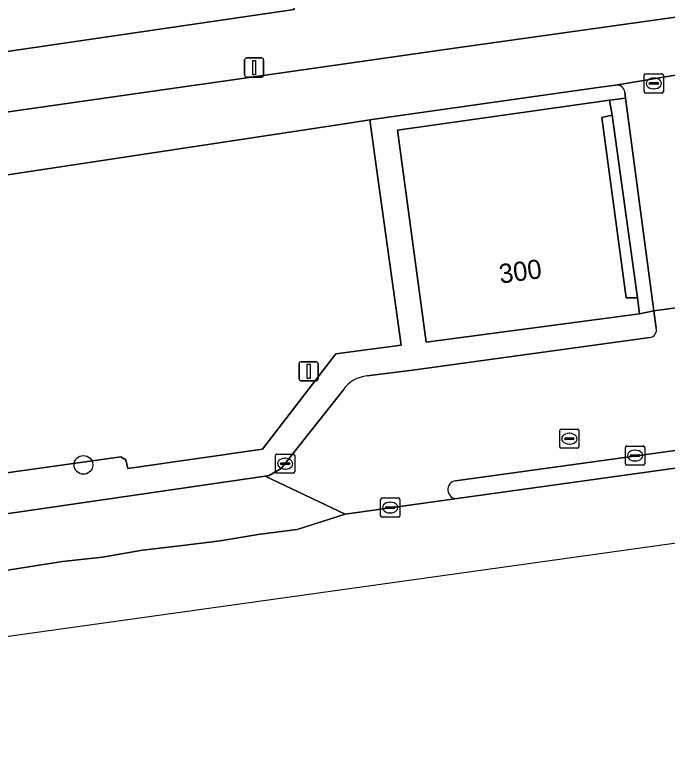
# Model space of a CAD drawing. Extents: x 157793 to 159380, y 380877 to 382313.
# Drawn here: x 158709.17 to 158743.25, y 381159.24 to 381198.57 of the extents above; entities that cross this region are included whole.
import ezdxf

# ---------------------------------------------------------------- set-up
doc = ezdxf.new("R2010")
doc.units = 0
for name, color, linetype in [('IMGEO_Berm_groen', 7, 'Continuous'), ('IMGEO_Boom', 7, 'Continuous'), ('IMGEO_Fietspad_gesloten', 7, 'Continuous'), ('IMGEO_Groenvoorziening', 7, 'Continuous'), ('IMGEO_Kolk', 7, 'Continuous'), ('IMGEO_Lichtmast', 7, 'Continuous'), ('IMGEO_Pand', 7, 'Continuous'), ('IMGEO_Pand_nummerreeks', 7, 'Continuous'), ('IMGEO_Parkeervlak_open', 7, 'Continuous'), ('IMGEO_Rijbaan_lokaal_open', 7, 'Continuous'), ('IMGEO_Rijbaan_regionaal_gesloten', 7, 'Continuous'), ('IMGEO_Rioolput', 7, 'Continuous'), ('IMGEO_Verkeerseiland_open', 7, 'Continuous'), ('IMGEO_Voetpad_open', 7, 'Continuous')]:
    doc.layers.add(name, color=color, linetype=linetype)

msp = doc.modelspace()

# ---------------------------------------------------------------- linework, layer by layer
at = {"layer": 'IMGEO_Berm_groen'}
msp.add_lwpolyline([(158728.029, 381190.698), (158727.696, 381193.095), (158726.473, 381192.91), (158724.645, 381192.633), (158706.01, 381189.815), (158702.809, 381189.355), (158699.661, 381188.611), (158696.593, 381187.589), (158694.298, 381186.617), (158690.589, 381184.484), (158687.086, 381182.027), (158686.392, 381181.483), (158684.914, 381180.398), (158695.427, 381172.833), (158714.686, 381175.526), (158714.959, 381175.368), (158715.054, 381174.92), (158722.082, 381175.922), (158725.926, 381180.89), (158729.328, 381181.351)], close=True, dxfattribs=at)
at = {"layer": 'IMGEO_Boom'}
msp.add_circle((158712.741, 381175.101), 0.489, dxfattribs=at)
at = {"layer": 'IMGEO_Fietspad_gesloten'}
for points in [[(158793.19, 381193.049), (158790.681, 381193.605), (158788.233, 381194.383), (158785.562, 381195.318), (158781.656, 381196.787), (158777.088, 381198.599), (158773.786, 381199.625), (158770.448, 381200.338), (158767.059, 381200.75), (158764.915, 381200.853), (158760.277, 381200.59), (158758.464, 381200.374), (158753.323, 381199.83), (158732.23, 381196.863), (158705.649, 381193.06)], [(158706.01, 381189.815), (158724.645, 381192.633), (158726.473, 381192.91), (158727.696, 381193.095), (158729.032, 381193.297), (158739.479, 381194.775), (158740.526, 381194.919), (158744.285, 381195.541), (158756.541, 381197.083), (158758.67, 381197.459), (158761.45, 381197.726), (158764.242, 381197.743), (158767.025, 381197.51), (158769.122, 381197.268), (158770.13, 381197.083), (158773.181, 381196.449), (158776.159, 381195.547), (158777.437, 381195.068), (158777.818, 381194.915), (158780.376, 381193.807), (158787.123, 381191.351), (158791.048, 381190.261)]]:
    msp.add_lwpolyline(points, dxfattribs=at)
at = {"layer": 'IMGEO_Groenvoorziening'}
msp.add_lwpolyline([(158722.998, 381202.115), (158718.804, 381201.132), (158717.835, 381205.337), (158696.306, 381200.119), (158692.877, 381199.313), (158694.205, 381193.509), (158696.771, 381194.499), (158702.33, 381195.721), (158723.738, 381198.857)], close=True, dxfattribs=at)
at = {"layer": 'IMGEO_Kolk'}
for p, q in [((158742.092, 381195.502), (158742.944, 381195.502)), ((158742.017, 381194.576), (158742.017, 381195.428)), ((158742.505, 381195.282), (158742.53, 381195.282)), ((158743.018, 381195.428), (158743.018, 381194.576)), ((158742.276, 381194.996), (158742.276, 381195.008)), ((158742.714, 381194.959), (158742.316, 381194.959)), ((158742.319, 381195.045), (158742.717, 381195.045)), ((158742.528, 381194.722), (158742.503, 381194.722)), ((158742.76, 381195.008), (158742.76, 381194.996)), ((158742.944, 381194.502), (158742.092, 381194.502)), ((158741.04, 381175.159), (158741.04, 381176.011)), ((158741.115, 381176.085), (158741.967, 381176.085)), ((158741.528, 381175.865), (158741.553, 381175.865)), ((158742.041, 381176.011), (158742.041, 381175.159)), ((158722.771, 381174.737), (158722.771, 381175.589)), ((158722.846, 381175.663), (158723.698, 381175.663)), ((158723.259, 381175.443), (158723.284, 381175.443)), ((158723.772, 381175.589), (158723.772, 381174.737)), ((158741.299, 381175.579), (158741.299, 381175.591)), ((158741.737, 381175.542), (158741.339, 381175.542)), ((158741.342, 381175.628), (158741.74, 381175.628)), ((158741.783, 381175.591), (158741.783, 381175.579)), ((158723.03, 381175.157), (158723.03, 381175.169)), ((158723.468, 381175.12), (158723.07, 381175.12)), ((158723.073, 381175.206), (158723.471, 381175.206)), ((158723.514, 381175.169), (158723.514, 381175.157)), ((158741.967, 381175.085), (158741.115, 381175.085)), ((158741.551, 381175.305), (158741.526, 381175.305)), ((158723.698, 381174.663), (158722.846, 381174.663)), ((158723.282, 381174.883), (158723.257, 381174.883)), ((158728.254, 381172.448), (158728.254, 381173.3)), ((158728.329, 381173.374), (158729.181, 381173.374)), ((158728.742, 381173.154), (158728.767, 381173.154)), ((158729.255, 381173.3), (158729.255, 381172.448)), ((158728.513, 381172.868), (158728.513, 381172.88)), ((158728.951, 381172.831), (158728.553, 381172.831)), ((158728.556, 381172.917), (158728.954, 381172.917)), ((158728.997, 381172.88), (158728.997, 381172.868)), ((158729.181, 381172.374), (158728.329, 381172.374)), ((158728.765, 381172.594), (158728.74, 381172.594))]:
    msp.add_line(p, q, dxfattribs=at)
for points in [[(158742.092, 381195.502), (158742.944, 381195.502)], [(158742.017, 381194.576), (158742.017, 381195.428)], [(158743.018, 381195.428), (158743.018, 381194.576)], [(158742.944, 381194.502), (158742.092, 381194.502)], [(158741.04, 381175.159), (158741.04, 381176.011)], [(158741.115, 381176.085), (158741.967, 381176.085)], [(158742.041, 381176.011), (158742.041, 381175.159)], [(158722.771, 381174.737), (158722.771, 381175.589)], [(158722.846, 381175.663), (158723.698, 381175.663)], [(158723.772, 381175.589), (158723.772, 381174.737)], [(158741.967, 381175.085), (158741.115, 381175.085)], [(158723.698, 381174.663), (158722.846, 381174.663)], [(158728.254, 381172.448), (158728.254, 381173.3)], [(158728.329, 381173.374), (158729.181, 381173.374)], [(158729.255, 381173.3), (158729.255, 381172.448)], [(158729.181, 381172.374), (158728.329, 381172.374)]]:
    msp.add_lwpolyline(points, dxfattribs=at)
for centre, radius, start, end in [((158742.094, 381195.426), 0.0765, 91.552, 178.448), ((158742.094, 381195.426), 0.0765, 91.552, 178.448), ((158742.942, 381195.426), 0.0765, 1.552, 88.448), ((158742.942, 381195.426), 0.0765, 1.552, 88.448), ((158742.316, 381195.005), 0.0403, 85.8775, 175.7526), ((158742.313, 381194.995), 0.0366, 178.938, 274.7102), ((158742.717, 381195.002), 0.043, 264.8664, 352.4533), ((158742.721, 381195.007), 0.0386, 1.7309, 96.639), ((158742.094, 381194.578), 0.0765, 181.552, 268.448), ((158742.094, 381194.578), 0.0765, 181.552, 268.448), ((158742.942, 381194.578), 0.0765, 271.552, 358.448), ((158742.942, 381194.578), 0.0765, 271.552, 358.448), ((158741.117, 381176.009), 0.0765, 91.552, 178.448), ((158741.117, 381176.009), 0.0765, 91.552, 178.448), ((158741.965, 381176.009), 0.0765, 1.552, 88.448), ((158741.965, 381176.009), 0.0765, 1.552, 88.448), ((158722.848, 381175.587), 0.0765, 91.552, 178.448), ((158722.848, 381175.587), 0.0765, 91.552, 178.448), ((158723.696, 381175.587), 0.0765, 1.552, 88.448), ((158723.696, 381175.587), 0.0765, 1.552, 88.448), ((158741.339, 381175.588), 0.0403, 85.8775, 175.7526), ((158741.336, 381175.578), 0.0366, 178.938, 274.7102), ((158741.74, 381175.585), 0.043, 264.8664, 352.4533), ((158741.744, 381175.59), 0.0386, 1.7309, 96.639), ((158723.07, 381175.166), 0.0403, 85.8775, 175.7526), ((158723.067, 381175.156), 0.0366, 178.938, 274.7102), ((158723.471, 381175.163), 0.043, 264.8664, 352.4533), ((158723.475, 381175.168), 0.0386, 1.7309, 96.639), ((158741.117, 381175.161), 0.0765, 181.552, 268.448), ((158741.117, 381175.161), 0.0765, 181.552, 268.448), ((158741.965, 381175.161), 0.0765, 271.552, 358.448), ((158741.965, 381175.161), 0.0765, 271.552, 358.448), ((158722.848, 381174.739), 0.0765, 181.552, 268.448), ((158722.848, 381174.739), 0.0765, 181.552, 268.448), ((158723.696, 381174.739), 0.0765, 271.552, 358.448), ((158723.696, 381174.739), 0.0765, 271.552, 358.448), ((158728.331, 381173.298), 0.0765, 91.552, 178.448), ((158728.331, 381173.298), 0.0765, 91.552, 178.448), ((158729.179, 381173.298), 0.0765, 1.552, 88.448), ((158729.179, 381173.298), 0.0765, 1.552, 88.448), ((158728.553, 381172.877), 0.0403, 85.8775, 175.7526), ((158728.55, 381172.867), 0.0366, 178.938, 274.7102), ((158728.954, 381172.874), 0.043, 264.8664, 352.4533), ((158728.958, 381172.879), 0.0386, 1.7309, 96.639), ((158728.331, 381172.45), 0.0765, 181.552, 268.448), ((158728.331, 381172.45), 0.0765, 181.552, 268.448), ((158729.179, 381172.45), 0.0765, 271.552, 358.448), ((158729.179, 381172.45), 0.0765, 271.552, 358.448)]:
    msp.add_arc(centre, radius, start, end, dxfattribs=at)
for centre, major_axis, ratio, start_param, end_param in [((158742.504, 381195.002), (-0.387, 0.002), 0.722429, 4.712389, 7.853982), ((158742.529, 381195.002), (-0.39, 0.002), 0.717154, 1.570796, 4.712389), ((158741.527, 381175.585), (-0.387, 0.002), 0.722429, 4.712389, 7.853982), ((158741.552, 381175.585), (-0.39, 0.002), 0.717154, 1.570796, 4.712389), ((158723.258, 381175.163), (-0.387, 0.002), 0.722429, 4.712389, 7.853982), ((158723.283, 381175.163), (-0.39, 0.002), 0.717154, 1.570796, 4.712389), ((158728.741, 381172.874), (-0.387, 0.002), 0.722429, 4.712389, 7.853982), ((158728.766, 381172.874), (-0.39, 0.002), 0.717154, 1.570796, 4.712389)]:
    msp.add_ellipse(centre, major_axis=major_axis, ratio=ratio, start_param=start_param, end_param=end_param, dxfattribs=at)
at = {"layer": 'IMGEO_Lichtmast'}
for p, q in [((158721.258, 381196.332), (158722.048, 381196.332)), ((158722.048, 381196.332), (158721.258, 381196.332)), ((158721.158, 381195.432), (158721.158, 381196.232)), ((158721.158, 381196.232), (158721.158, 381195.432)), ((158722.148, 381196.232), (158722.148, 381195.432)), ((158722.148, 381195.432), (158722.148, 381196.232)), ((158722.048, 381195.332), (158721.258, 381195.332)), ((158721.258, 381195.332), (158722.048, 381195.332)), ((158724.004, 381179.584), (158724.004, 381180.384)), ((158724.004, 381180.384), (158724.004, 381179.584)), ((158724.104, 381180.484), (158724.894, 381180.484)), ((158724.894, 381180.484), (158724.104, 381180.484)), ((158724.994, 381180.384), (158724.994, 381179.584)), ((158724.994, 381179.584), (158724.994, 381180.384)), ((158724.894, 381179.484), (158724.104, 381179.484)), ((158724.104, 381179.484), (158724.894, 381179.484))]:
    msp.add_line(p, q, dxfattribs=at)
for points in [[(158721.578, 381196.207), (158721.728, 381196.207), (158721.728, 381195.457), (158721.578, 381195.457), (158721.578, 381196.207)], [(158724.424, 381180.359), (158724.574, 381180.359), (158724.574, 381179.609), (158724.424, 381179.609), (158724.424, 381180.359)]]:
    msp.add_lwpolyline(points, dxfattribs=at)
for centre, start, end in [((158721.258, 381196.232), 90, 180), ((158721.258, 381196.232), 90, 180), ((158722.048, 381196.232), 0, 90), ((158722.048, 381196.232), 360, 90), ((158721.258, 381195.432), 180, 270), ((158721.258, 381195.432), 180, 270), ((158722.048, 381195.432), 270, 0), ((158722.048, 381195.432), 270, 0), ((158724.104, 381180.384), 90, 180), ((158724.104, 381180.384), 90, 180), ((158724.894, 381180.384), 0, 90), ((158724.894, 381180.384), 360, 90), ((158724.104, 381179.584), 180, 270), ((158724.104, 381179.584), 180, 270), ((158724.894, 381179.584), 270, 0), ((158724.894, 381179.584), 270, 0)]:
    msp.add_arc(centre, 0.1, start, end, dxfattribs=at)
at = {"layer": 'IMGEO_Pand'}
msp.add_lwpolyline([(158740.199, 381194.133), (158729.132, 381192.556), (158730.636, 381181.504), (158741.764, 381182.982), (158741.661, 381183.814), (158741.069, 381183.82), (158739.808, 381193.23), (158740.34, 381193.343)], close=True, dxfattribs=at)
at = {"layer": 'IMGEO_Parkeervlak_open'}
for points in [[(158741.006, 381194.542), (158741.046, 381194.242), (158742.521, 381183.134), (158748.205, 381183.902), (158749.135, 381177.224), (158765.999, 381179.57), (158763.606, 381196.813)], [(158744.285, 381195.541), (158740.526, 381194.919)]]:
    msp.add_lwpolyline(points, dxfattribs=at)
msp.add_arc((158740.567, 381194.477), 0.444, 8.4579, 95.2487, dxfattribs=at)
at = {"layer": 'IMGEO_Rijbaan_lokaal_open'}
for points in [[(158763.606, 381196.813), (158765.999, 381179.57), (158749.135, 381177.224), (158748.205, 381183.902), (158742.521, 381183.134), (158742.64, 381182.236)], [(158742.315, 381181.745), (158729.927, 381180.044), (158727.549, 381179.743)], [(158732.168, 381174.275), (158777.527, 381180.522), (158778.531, 381180.576)], [(158726.296, 381179.007), (158723.064, 381174.904), (158722.445, 381174.544), (158722.227, 381174.512), (158726.404, 381172.535), (158732.26, 381173.346)]]:
    msp.add_lwpolyline(points, dxfattribs=at)
for centre, radius, start, end in [((158742.268, 381182.129), 0.387, 276.9856, 16.0121), ((158727.7, 381178.052), 1.697, 95.0867, 145.7724), ((158732.227, 381173.812), 0.467, 97.2217, 274.0896)]:
    msp.add_arc(centre, radius, start, end, dxfattribs=at)
at = {"layer": 'IMGEO_Rijbaan_regionaal_gesloten'}
for points in [[(158793.297, 381181.437), (158784.913, 381180.543), (158778.625, 381179.707), (158771.389, 381178.726), (158749.005, 381175.673), (158732.26, 381173.346), (158726.404, 381172.535), (158723.891, 381171.726), (158721.975, 381171.482), (158719.879, 381171.132), (158717.768, 381170.877), (158715.82, 381170.642), (158713.743, 381170.281), (158711.648, 381170.052), (158709.658, 381169.744), (158707.667, 381169.437)], [(158659.254, 381159.237), (158811.548, 381180.518)], [(158726.404, 381172.535), (158722.227, 381174.512), (158694.468, 381170.476)], [(158707.667, 381169.437), (158709.658, 381169.744), (158711.648, 381170.052), (158713.743, 381170.281), (158715.82, 381170.642), (158717.768, 381170.877), (158719.879, 381171.132), (158721.975, 381171.482), (158723.891, 381171.726), (158726.404, 381172.535)]]:
    msp.add_lwpolyline(points, dxfattribs=at)
at = {"layer": 'IMGEO_Rioolput'}
for p, q in [((158737.608, 381176.041), (158737.608, 381176.893)), ((158737.683, 381176.967), (158738.535, 381176.967)), ((158738.096, 381176.747), (158738.121, 381176.747)), ((158738.609, 381176.893), (158738.609, 381176.041)), ((158737.867, 381176.461), (158737.867, 381176.473)), ((158738.305, 381176.424), (158737.907, 381176.424)), ((158737.91, 381176.51), (158738.308, 381176.51)), ((158738.351, 381176.473), (158738.351, 381176.461)), ((158738.535, 381175.967), (158737.683, 381175.967)), ((158738.119, 381176.187), (158738.094, 381176.187))]:
    msp.add_line(p, q, dxfattribs=at)
for points in [[(158737.608, 381176.041), (158737.608, 381176.893)], [(158737.683, 381176.967), (158738.535, 381176.967)], [(158738.609, 381176.893), (158738.609, 381176.041)], [(158738.535, 381175.967), (158737.683, 381175.967)]]:
    msp.add_lwpolyline(points, dxfattribs=at)
for centre, radius, start, end in [((158737.685, 381176.891), 0.0765, 91.552, 178.448), ((158737.685, 381176.891), 0.0765, 91.552, 178.448), ((158738.533, 381176.891), 0.0765, 1.552, 88.448), ((158738.533, 381176.891), 0.0765, 1.552, 88.448), ((158737.907, 381176.47), 0.0403, 85.8775, 175.7526), ((158737.904, 381176.46), 0.0366, 178.938, 274.7102), ((158738.308, 381176.467), 0.043, 264.8664, 352.4533), ((158738.312, 381176.472), 0.0386, 1.7309, 96.639), ((158737.685, 381176.043), 0.0765, 181.552, 268.448), ((158737.685, 381176.043), 0.0765, 181.552, 268.448), ((158738.533, 381176.043), 0.0765, 271.552, 358.448), ((158738.533, 381176.043), 0.0765, 271.552, 358.448)]:
    msp.add_arc(centre, radius, start, end, dxfattribs=at)
for centre, major_axis, ratio, start_param, end_param in [((158738.095, 381176.467), (-0.387, 0.002), 0.722429, 4.712389, 7.853982), ((158738.12, 381176.467), (-0.39, 0.002), 0.717154, 1.570796, 4.712389)]:
    msp.add_ellipse(centre, major_axis=major_axis, ratio=ratio, start_param=start_param, end_param=end_param, dxfattribs=at)
at = {"layer": 'IMGEO_Verkeerseiland_open'}
for points in [[(158778.531, 381180.576), (158777.527, 381180.522), (158732.168, 381174.275)], [(158732.26, 381173.346), (158749.005, 381175.673), (158771.389, 381178.726), (158778.625, 381179.707)]]:
    msp.add_lwpolyline(points, dxfattribs=at)
msp.add_arc((158732.227, 381173.812), 0.467, 97.2217, 274.0896, dxfattribs=at)
at = {"layer": 'IMGEO_Voetpad_open'}
for points in [[(158791.44, 381196.692), (158790.383, 381196.964), (158786.149, 381198.309), (158782.053, 381200.026), (158776.704, 381202.032), (158774.124, 381202.799), (158773.602, 381202.954), (158772.473, 381203.188), (158770.532, 381203.589), (158767.417, 381203.948), (158766.909, 381203.98), (158764.076, 381204.055), (158761.248, 381203.878), (158761.098, 381203.861), (158752.872, 381202.988), (158725.647, 381199.128), (158724.765, 381202.529), (158722.998, 381202.115), (158723.738, 381198.857), (158702.33, 381195.721)], [(158705.649, 381193.06), (158732.23, 381196.863), (158753.323, 381199.83), (158758.464, 381200.374), (158760.277, 381200.59), (158764.915, 381200.853), (158767.059, 381200.75), (158770.448, 381200.338), (158773.786, 381199.625), (158777.088, 381198.599), (158781.656, 381196.787), (158785.562, 381195.318), (158788.233, 381194.383), (158790.681, 381193.605), (158793.19, 381193.049)], [(158740.526, 381194.919), (158739.479, 381194.775), (158729.032, 381193.297), (158727.696, 381193.095), (158728.029, 381190.698), (158729.328, 381181.351), (158725.926, 381180.89), (158722.082, 381175.922), (158715.054, 381174.92), (158714.959, 381175.368), (158714.686, 381175.526), (158695.427, 381172.833), (158684.914, 381180.398), (158682.788, 381178.838), (158678.24, 381175.5), (158678.595, 381175.016), (158683.301, 381178.47), (158694.468, 381170.476), (158722.227, 381174.512)], [(158742.64, 381182.236), (158742.521, 381183.134), (158741.764, 381182.982), (158730.636, 381181.504), (158729.132, 381192.556), (158740.199, 381194.133), (158741.046, 381194.242), (158741.006, 381194.542)], [(158727.549, 381179.743), (158729.927, 381180.044), (158742.315, 381181.745)], [(158722.227, 381174.512), (158722.445, 381174.544), (158723.064, 381174.904), (158726.296, 381179.007)]]:
    msp.add_lwpolyline(points, dxfattribs=at)
for points in [[(158741.046, 381194.242), (158740.199, 381194.133), (158740.34, 381193.343), (158741.661, 381183.814), (158741.764, 381182.982), (158742.521, 381183.134)], [(158741.661, 381183.814), (158740.34, 381193.343), (158739.808, 381193.23), (158741.069, 381183.82)]]:
    msp.add_lwpolyline(points, close=True, dxfattribs=at)
for centre, radius, start, end in [((158740.567, 381194.477), 0.444, 8.4579, 95.2487), ((158742.268, 381182.129), 0.387, 276.9856, 16.0121), ((158727.7, 381178.052), 1.697, 95.0867, 145.7724)]:
    msp.add_arc(centre, radius, start, end, dxfattribs=at)

# ---------------------------------------------------------------- texts
at = {"layer": 'IMGEO_Pand_nummerreeks'}
msp.add_text('300', height=1, rotation=7.5656, dxfattribs=at).set_placement((158734.505, 381184.56))

doc.saveas('drawing.dxf')
